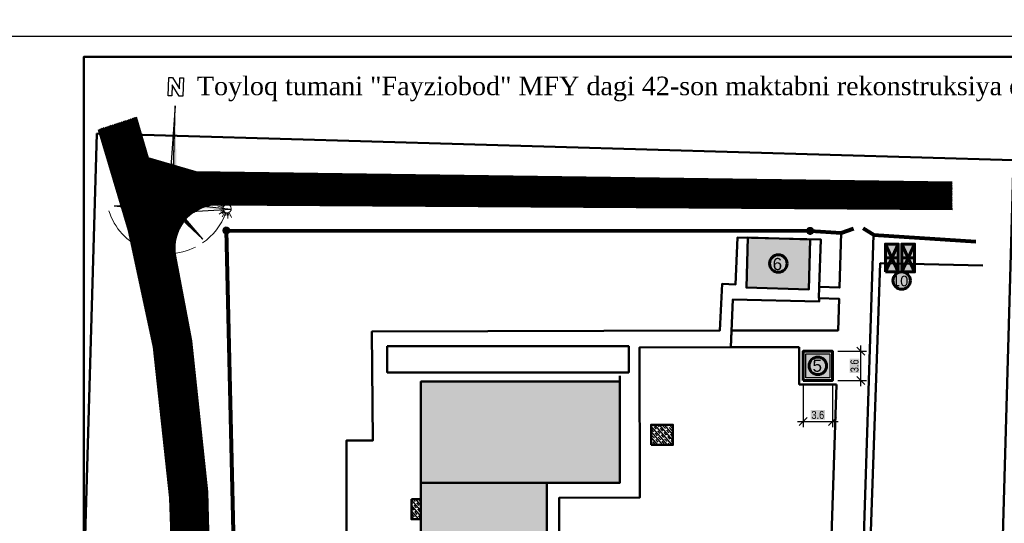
# Model space of a CAD drawing. Header units: millimetres. Extents: x -257011 to 237647566, y 2784933 to 6706507.
# Tile 380 of 451: x 10841193 to 10963000, y 5205022 to 5267352. Entities that reach past the tile are written whole.
import ezdxf

# ---------------------------------------------------------------- set-up
doc = ezdxf.new("R2010")
doc.units = ezdxf.units.MM
doc.header["$LTSCALE"] = 1000
doc.header["$XCLIPFRAME"] = 0
doc.header["$PDMODE"] = 32
doc.header["$PDSIZE"] = 0.3
for name, color, linetype in [('(002) Рамка', 7, 'Continuous'), ('(022) Возд. Линии', 7, 'Continuous'), ('KONTUR', 20, 'Continuous'), ('П Л А Н', 250, 'Continuous')]:
    doc.layers.add(name, color=color, linetype=linetype)
for name, color, linetype, lineweight in [('.', 7, 'Continuous', 15), ('PROCHIE', 250, 'Continuous', 25), ('Ф А С А Д', 250, 'Continuous', 15)]:
    doc.layers.add(name, color=color, linetype=linetype, lineweight=lineweight)
doc.styles.add('Roman', font='romans')
doc.styles.get("Standard").update_dxf_attribs({"font": 'ARIALN.TTF'})
doc.styles.add('WMF-Times New Roman0', font='times.ttf')
doc.linetypes.add('FENCELINE1', pattern='A,6.35,-2.54,[133,ltypeshp.shx,S=2.54,R=0,X=-2.54,Y=0],-2.54,25.4', length=36.83)
doc.linetypes.add('KANALIS_K', pattern='A,1,["<",Standard,S=1.8,R=0,X=-0.9,Y=-0.9],3,-1,["К",Standard,S=1.8,R=0,X=-0.9,Y=-0.9],-1,10', length=16)
doc.dimstyles.new('ISO-25_WS', dxfattribs={"dimscale": 141.414141, "dimtxt": 7, "dimasz": 7, "dimexe": 5, "dimexo": 20, "dimgap": 2, "dimtad": 1, "dimdec": 0, "dimdsep": 46, "dimtxsty": 'Standard', "dimblk": 'OBLIQUE', "dimcen": 2.5, "dimdle": 5, "dimclrd": 5, "dimclre": 5, "dimclrt": 5, "dimadec": 0, "dimazin": 0, "dimtfac": 1, "dimtdec": 0, "dimtmove": 0, "dimatfit": 3, "dimldrblk": 'OBLIQUE', "dimfxl": 0, "dimtolj": 1, "dimtzin": 0, "dimlwd": 30, "dimlwe": 30, "dimarcsym": 0})
picture_1 = doc.add_image_def('image1.jpg', size_in_pixel=(9921, 7016))
pattern_1 = [(311, (6816900.1, 6340081.17), (339.61931, 295.226563), []), (311, (6816877.97, 6339764.7), (339.61931, 295.226563), [450, -225])]

# ---------------------------------------------------------------- blocks, each defined once
blk = doc.blocks.new('*U1625')
at = {"color": 1, "lineweight": 30, "ltscale": 1000}
blk.add_line((0, -1467), (0, 0), dxfattribs=at)
blk = doc.blocks.new('*U1626')
at = {"color": 0, "linetype": 'ByBlock', "lineweight": -2, "transparency": 16777216}
for p, rotation in [((4094707, -1160507), 59.99999999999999), ((4094707, -1161241), 120), ((4095978, -1161241), 240), ((4095978, -1160507), 299.9999999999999), ((4095342, -1161607), 180)]:
    blk.add_blockref('*U1625', p, dxfattribs=dict(at, rotation=rotation))
blk.add_blockref('*U1625', (4095342, -1160141), dxfattribs=at)
blk = doc.blocks.new('dghtfhs')
at = {"color": 1, "lineweight": 60, "ltscale": 1000}
blk.add_circle((4095342, -1160874), 392, dxfattribs=at)
at = {"lineweight": 50}
blk.add_blockref('*U1626', (0, 0), dxfattribs=at)
at = {"lineweight": 50, "ltscale": 1000}
image = blk.add_image(picture_1, insert=(4006014, -1032674), size_in_units=(238817, 168888), rotation=-90, dxfattribs=at)
image.set_boundary_path([(2317.04, 1251.37), (7352.33, 5965.575)])
blk = doc.blocks.new('_Oblique')
at = {"color": 0, "linetype": 'ByBlock', "lineweight": -2}
blk.add_line((-0.5, -0.5), (0.5, 0.5), dxfattribs=at)
blk = doc.blocks.new('*D1702')
at = {"color": 5, "lineweight": 30, "ltscale": 1000, "transparency": 16777216}
for p, q in [((10945262, 5222005), (10945262, 5227019)), ((10942402, 5226312), (10945969, 5226312)), ((10942402, 5222712), (10945969, 5222712))]:
    blk.add_line(p, q, dxfattribs=at)
at = {"layer": 'Defpoints', "color": 0, "lineweight": 50, "ltscale": 1000, "transparency": 16777216}
for p in [(10939574, 5226312), (10945262, 5226312), (10939574, 5222712)]:
    blk.add_point(p, dxfattribs=at)
at = {"color": 5, "lineweight": 30, "ltscale": 1000, "transparency": 16777216, "xscale": 989.89898989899, "yscale": 989.89898989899, "zscale": 989.89898989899}
for p, rotation in [((10945262, 5226312), 90), ((10945262, 5222712), 270)]:
    blk.add_blockref('_Oblique', p, dxfattribs=dict(at, rotation=rotation))
at = {"color": 5, "lineweight": 50, "ltscale": 1000, "transparency": 16777216, "insert": (10944473, 5224512), "char_height": 989.9, "attachment_point": 5, "rotation": 90, "bg_fill": 1, "box_fill_scale": 1.1, "bg_fill_color": 255, "bg_fill_transparency": 0}
blk.add_mtext('\\A1;3.6', dxfattribs=at)
blk = doc.blocks.new('*D1703')
at = {"color": 5, "lineweight": 30, "ltscale": 1000, "transparency": 16777216}
for p, q in [((10938127, 5222036), (10938127, 5216931)), ((10941727, 5222036), (10941727, 5216931)), ((10937420, 5217638), (10942435, 5217638))]:
    blk.add_line(p, q, dxfattribs=at)
at = {"layer": 'Defpoints', "color": 0, "lineweight": 50, "ltscale": 1000, "transparency": 16777216}
for p in [(10938127, 5224864), (10941727, 5224864), (10941727, 5217638)]:
    blk.add_point(p, dxfattribs=at)
at = {"color": 5, "lineweight": 30, "ltscale": 1000, "transparency": 16777216, "xscale": 989.89898989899, "yscale": 989.89898989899, "zscale": 989.89898989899, "rotation": 180}
blk.add_blockref('_Oblique', (10938127, 5217638), dxfattribs=at)
at = {"color": 5, "lineweight": 30, "ltscale": 1000, "transparency": 16777216, "xscale": 989.89898989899, "yscale": 989.89898989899, "zscale": 989.89898989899}
blk.add_blockref('_Oblique', (10941727, 5217638), dxfattribs=at)
at = {"color": 5, "lineweight": 50, "ltscale": 1000, "transparency": 16777216, "insert": (10939927, 5218427), "char_height": 989.9, "attachment_point": 5, "bg_fill": 1, "box_fill_scale": 1.1, "bg_fill_color": 255, "bg_fill_transparency": 0}
blk.add_mtext('\\A1;3.6', dxfattribs=at)
blk = doc.blocks.new('A$C5C7C22DC')
at = {"color": 1, "linetype": 'ByBlock'}
for p, q in [((6939, 22951), (6942, 25428)), ((6942, 25428), (7437, 25427)), ((7437, 25427), (8426, 23940)), ((8426, 23940), (8428, 25426)), ((8428, 25426), (8923, 25425)), ((8923, 25425), (8920, 22949)), ((7436, 24436), (7434, 22950)), ((8425, 22949), (7436, 24436)), ((7434, 22950), (6939, 22951)), ((8920, 22949), (8425, 22949))]:
    blk.add_line(p, q, dxfattribs=at)
at = {"color": 5}
for p, q in [((7922, 21622), (7316, 8846)), ((7904, 7862), (7922, 21622)), ((7904, 7862), (3740, 12037)), ((3740, 12037), (7316, 8846)), ((3740, 12037), (6922, 8453)), ((7904, 7862), (3740, 12037)), ((7904, 7862), (12079, 12027)), ((7904, 7862), (12079, 12027)), ((12079, 12027), (8495, 8844)), ((12079, 12027), (8888, 8451)), ((6877, 8448), (0, 7830)), ((6922, 8453), (7904, 7862)), ((7316, 8846), (7904, 7862)), ((7316, 8846), (7904, 7862)), ((7316, 8846), (7904, 7862)), ((8495, 8844), (7904, 7862)), ((8888, 8451), (7904, 7862)), ((8888, 8451), (7904, 7862)), ((8888, 8451), (15767, 7852)), ((6882, 7269), (0, 7830)), ((7904, 7862), (3729, 3698)), ((7904, 7862), (3729, 3698)), ((3729, 3698), (6921, 7274)), ((3729, 3698), (7313, 6880)), ((6921, 7274), (7904, 7862)), ((6921, 7274), (7904, 7862)), ((7313, 6880), (7904, 7862)), ((7313, 6880), (7894, 0)), ((8493, 6879), (7894, 0)), ((7904, 7862), (7904, 7862)), ((7904, 7862), (7904, 7862)), ((7904, 7862), (7904, 7862)), ((7904, 7862), (7904, 7862)), ((7904, 7862), (7904, 7862)), ((7904, 7862), (7904, 7862)), ((7904, 7862), (7904, 7862)), ((7904, 7862), (7904, 7862)), ((8886, 7271), (7904, 7862)), ((7904, 7862), (12069, 3687)), ((7904, 7862), (12069, 3687)), ((8493, 6879), (7904, 7862)), ((7904, 7862), (7904, 7862)), ((7904, 7862), (7904, 7862)), ((7904, 7862), (7904, 7862)), ((7904, 7862), (7904, 7862)), ((8493, 6879), (7904, 7862)), ((7904, 7862), (7904, 7862)), ((7904, 7862), (7904, 7862)), ((7904, 7862), (7904, 7862)), ((7904, 7862), (7904, 7862)), ((12069, 3687), (8493, 6879)), ((8886, 7271), (15767, 7852)), ((12069, 3687), (8886, 7271))]:
    blk.add_line(p, q, dxfattribs=at)
blk.add_line((7894, 0), (7922, 21622))
for points in [[(7904, 7862), (7922, 21622), (8495, 8844)], [(3740, 12037), (7904, 7862), (7316, 8846)], [(12079, 12027), (7904, 7862), (8888, 8451)], [(0, 7830), (7862, 7862), (6877, 8448)], [(15767, 7852), (7904, 7862), (8888, 8451)], [(3729, 3698), (7904, 7862), (6921, 7274)], [(7894, 0), (7904, 7862), (8493, 6879)], [(12069, 3687), (7904, 7862), (8493, 6879)]]:
    blk.add_solid(points, dxfattribs=at)
blk = doc.blocks.new('AUDIT_I_210204114642-0')
at = {"layer": 'KONTUR', "lineweight": 50, "ltscale": 0.1, "xscale": 1.33171199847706, "yscale": 1.33171199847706, "zscale": 1.33171199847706, "rotation": 311.0263954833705}
blk.add_blockref('A$C5C7C22DC', (1712244, -228880), dxfattribs=at)
blk = doc.blocks.new('йцв')
at = {"layer": 'KONTUR', "color": 41, "lineweight": 15, "ltscale": 0.1, "true_color": 0xffd147}
for p, q in [((1465390, -306536), (1463638, -304873)), ((1465185, -306797), (1464106, -306103)), ((1465706, -306272), (1465004, -305198)), ((1466000, -306116), (1465076, -303884)), ((1466397, -306004), (1466191, -304737)), ((1466729, -305981), (1466792, -303567)), ((1465003, -307167), (1462726, -306361)), ((1465117, -308612), (1462994, -309764)), ((1465598, -309175), (1464127, -311091)), ((1465302, -308888), (1464308, -309699)), ((1465879, -309352), (1465301, -310497)), ((1466266, -309494), (1465702, -311843)), ((1466595, -309541), (1466533, -310823)), ((1467006, -309513), (1467446, -311889)), ((1467326, -309422), (1467791, -310619)), ((1467375, -309389), (1468238, -311645)), ((1467673, -309242), (1468346, -310334)), ((1467996, -308987), (1469703, -310696)), ((1468209, -308731), (1469268, -309454)), ((1468400, -308366), (1470655, -309234))]:
    blk.add_line(p, q, dxfattribs=at)
at = {"layer": 'KONTUR', "color": 41, "lineweight": 15, "ltscale": 0.1}
for p, q in [((1464906, -307902), (1462498, -308091)), ((1464922, -307490), (1463654, -307294)), ((1464963, -308229), (1463725, -308566))]:
    blk.add_line(p, q, dxfattribs=at)
at = {"layer": 'KONTUR', "color": 41, "lineweight": 15, "ltscale": 0.1, "true_color": 0xffd147}
for centre, major_axis, start_param, end_param in [((1466682, -307762), (0, -1781), 3.1416372, 9.4248225), ((1442875, -319846), (-1, -26641), 1.3409325, 1.9682939), ((1442875, -319846), (0, -26641), -0.5186889, 1.207141)]:
    blk.add_ellipse(centre, major_axis=major_axis, ratio=1, start_param=start_param, end_param=end_param, dxfattribs=at)
at = {"layer": 'П Л А Н', "lineweight": 30, "xscale": 2.400000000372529, "yscale": 2.400000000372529, "zscale": 2.400000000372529, "rotation": 90}
blk.add_blockref('AUDIT_I_210204114642-0', (897106, -4468229), dxfattribs=at)
blk = doc.blocks.new('dbfnsh')
at = {"layer": '.', "lineweight": 50, "ltscale": 1000, "transparency": 33554687}
h = blk.add_hatch(dxfattribs=at)
h.set_pattern_fill('ANGLE', color=254)
h.set_pattern_definition([(0, (0, 0), (0, 6.985), [5.08, -1.905]), (90, (0, 0), (-6.985, 4e-16), [5.08, -1.905])])
h.paths.add_polyline_path([(4229618, -1232948), (4227897, -1233747), (4229618, -1234545)])
h.paths.add_polyline_path([(4226177, -1232948), (4226177, -1234545), (4227897, -1233747)])
h.paths.add_polyline_path([(4227897, -1232948), (4226177, -1232948), (4227897, -1233747)], flags=17)
h.paths.add_polyline_path([(4229618, -1232948), (4227897, -1232948), (4227897, -1233747)], flags=17)
h.paths.add_polyline_path([(4227897, -1233747), (4227897, -1234545), (4229618, -1234545)], flags=17)
h.paths.add_polyline_path([(4227897, -1233747), (4226177, -1234545), (4227897, -1234545)], flags=17)
at = {"lineweight": 60}
for p, q in [((4226177, -1232948), (4229618, -1234545)), ((4226177, -1234545), (4229618, -1232948)), ((4227897, -1232948), (4227897, -1234545))]:
    blk.add_line(p, q, dxfattribs=at)
blk.add_lwpolyline([(4229618, -1234545), (4226177, -1234545), (4226177, -1232948), (4229618, -1232948)], close=True, dxfattribs=at)

msp = doc.modelspace()

# ---------------------------------------------------------------- hatches: boundary and pattern name
at = {"lineweight": 15, "true_color": 0x8c9ba1}
h = msp.add_hatch(dxfattribs=at)
h.set_pattern_fill('JIS_LC_20', color=252, scale=5.3)
h.set_pattern_definition([(45, (6816900.1, 6340081.17), (-74.9533188, 74.9533188), []), (45, (6816902.22, 6340081.17), (-74.9533188, 74.9533188), [])])
h.paths.add_polyline_path([(10949054.912, 5139306.523), (10869324.642, 5143242.542, -0.3716257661), (10865934.427, 5146874.076), (10864382.699, 5208898.256), (10862393.585, 5227577.796), (10860440.595, 5237961.711, -0.454020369), (10865299.559, 5244497.299), (10956571.286, 5243881.042), (10956533.003, 5247182.215), (10862970.379, 5248494.35), (10857027.402, 5250194.606), (10855567.986, 5255278.998), (10850974.633, 5253778.839), (10854690.613, 5241319.68), (10857772.591, 5226881.775), (10859791.032, 5208184.464), (10860513.541, 5188240.98), (10857383.359, 5187134.088), (10854734.77, 5187182.206), (10854493.998, 5183524.605), (10858202.033, 5183476.487), (10860812.146, 5182784.65), (10861209.661, 5130798.22), (10866159.982, 5130720.933), (10866184.097, 5135956.057, -0.4033683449), (10868276.08, 5138317.679), (10948872.214, 5134229.898)])
at = {"linetype": 'KANALIS_K', "ltscale": 1000}
h = msp.add_hatch(dxfattribs=at)
h.set_pattern_fill('JIS_STN_1E', color=252, scale=450, angle=266, style=0)
h.set_pattern_definition(pattern_1)
h.paths.add_polyline_path([(10906419.911, 5210024.53), (10915429.794, 5210024.53), (10915429.794, 5222557.057), (10890830.402, 5222557.057), (10890830.402, 5164808.874), (10906419.911, 5164808.874)])
h.paths.add_polyline_path([(10953665.128, 5192048.63), (10946177.879, 5192509.547), (10945214.705, 5176680.366), (10952676.124, 5176214.329)])
h.paths.add_polyline_path([(10952676.124, 5176214.329), (10945214.705, 5176680.366), (10943908.072, 5155206.641), (10951334.638, 5154736.651)])
h.paths.add_polyline_path([(10878330.589, 5159364.605), (10868461.908, 5159975.078), (10868201.442, 5156130.227), (10878070.123, 5155519.754)])
h.paths.add_polyline_path([(10938994.437, 5240161.268), (10932990.942, 5240330.909), (10931258.121, 5240373.631), (10931086.686, 5234190.914), (10938822.83, 5233972.315)])
at = {"lineweight": 50}
h = msp.add_hatch(color=1, dxfattribs=at)
h.set_gradient(color1=(255, 255, 255), one_color=1, tint=1)
h.paths.add_polyline_path([(10933959.889, 5237176.091, 1), (10936121.235, 5237176.091, 1)])
h = msp.add_hatch(color=1, dxfattribs=at)
h.set_gradient(color1=(255, 255, 255), one_color=1, tint=1)
h.paths.add_polyline_path([(10949223.37, 5235064.211, 1), (10951384.716, 5235064.211, 1)])
at = {"lineweight": 100, "transparency": 33554687}
h = msp.add_hatch(color=256, dxfattribs=at)
h.set_gradient(color1=(64, 201, 199), color2=(149, 231, 234), name='SPHERICAL')
h.paths.add_polyline_path([(10938427.436, 5226012.344), (10938427.436, 5223012.344), (10941427.436, 5223012.344), (10941427.436, 5226012.344)])
at = {"lineweight": 50}
h = msp.add_hatch(color=1, dxfattribs=at)
h.set_gradient(color1=(255, 255, 255), one_color=1, tint=1)
h.paths.add_polyline_path([(10938846.763, 5224512.344, 1), (10941008.109, 5224512.344, 1)])
at = {"linetype": 'KANALIS_K', "ltscale": 1000}
h = msp.add_hatch(dxfattribs=at)
h.set_pattern_fill('JIS_STN_1E', color=252, scale=450, angle=266, style=0)
h.set_pattern_definition(pattern_1)
h.paths.add_polyline_path([(10912977.772, 5187429.748), (10910344.689, 5187429.748), (10910344.689, 5183891.253), (10912977.772, 5183891.253)])
h.paths.add_polyline_path([(10890830.402, 5192685.116), (10888143.771, 5192685.116), (10888143.771, 5186598.797), (10890830.402, 5186598.797)])
h.paths.add_polyline_path([(10890830.402, 5208023.42), (10889655.049, 5208023.42), (10889655.049, 5205520.156), (10890830.402, 5205520.156)])
h.paths.add_polyline_path([(10921993.385, 5217217.716), (10919296.497, 5217217.716), (10919296.497, 5214716.184), (10921993.385, 5214716.184)])

# ---------------------------------------------------------------- linework, layer by layer
at = {"layer": '(002) Рамка', "color": 14, "linetype": 'FENCELINE1', "lineweight": 80, "ltscale": 0.1}
for p, q in [((10942830.005, 5240969.503), (10944325.234, 5241497.413)), ((10946823.756, 5240710.758), (10945525.29, 5241510.879))]:
    msp.add_line(p, q, dxfattribs=at)
for points in [[(10867929.148, 5191519.997), (10866758.831, 5241261.895), (10938980.191, 5241218.922), (10942830.005, 5240969.503)], [(10946823.756, 5240710.758), (10959486.265, 5239890.388)]]:
    msp.add_lwpolyline(points, dxfattribs=at)
at = {"layer": '(002) Рамка', "color": 0, "lineweight": 60, "ltscale": 1000}
for centre in [(10935040.562, 5237176.091), (10950304.043, 5235064.211), (10939927.436, 5224512.344)]:
    msp.add_circle(centre, 1080.673, dxfattribs=at)
at = {"layer": '(022) Возд. Линии', "color": 6, "linetype": 'Continuous', "lineweight": 140}
for centre in [(10866758.831, 5241261.895), (10938980.191, 5241218.922)]:
    msp.add_circle(centre, 245.125, dxfattribs=at)
at = {"lineweight": 50, "ltscale": 1000}
for p, q in [((10915429.794, 5210024.53), (10915429.794, 5223285.805)), ((10906419.911, 5210024.53), (10890830.402, 5210024.53))]:
    msp.add_line(p, q, dxfattribs=at)
at = {"color": 5}
msp.add_lwpolyline([(10839128.298, 5116760.058), (11049128.298, 5116760.058), (11049128.298, 5265260.058), (10839128.298, 5265260.058)], close=True, dxfattribs=at)
at = {"lineweight": 50, "ltscale": 1000}
for points in [[(10956533.003, 5247182.215), (10862970.379, 5248494.35), (10857027.402, 5250194.606), (10855567.986, 5255278.998)], [(10850974.633, 5253778.839), (10854690.613, 5241319.68), (10857772.591, 5226881.775), (10859791.032, 5208184.464), (10860513.541, 5188240.98), (10857383.359, 5187134.088), (10854734.77, 5187182.206)], [(10867899.51, 5192779.714), (10881585.767, 5192821.415), (10881621.738, 5215252.629), (10884870.812, 5215250.825), (10884770.073, 5228755.652), (10927826.281, 5228900.8), (10928084.485, 5234642.09), (10929731.122, 5234568.035), (10929993.62, 5240404.807), (10940295.432, 5240150.819), (10940112.542, 5234285.854)], [(10942830.005, 5240969.503), (10942612.714, 5234205.537), (10940112.542, 5234285.854), (10940067.59, 5232886.576), (10942567.763, 5232806.259), (10942442.301, 5228900.8), (10929253.51, 5228900.8), (10929164.028, 5226812.344), (10937627.436, 5226812.344)], [(10946823.756, 5240710.758), (10944962.935, 5182785.875)], [(10960346.104, 5236937.742), (10947646.781, 5237204.87), (10946411.572, 5201672.294), (10962330.771, 5201118.899)], [(10907972.121, 5182840.043), (10907940.146, 5208192.856), (10917897.6, 5208205.414), (10917874.151, 5226798.105), (10929164.028, 5226812.344), (10929417.591, 5232730.363), (10940084.901, 5232472.312), (10940098.178, 5232885.593)], [(10942227.436, 5222212.344), (10937627.436, 5222212.344), (10937627.436, 5226812.344)]]:
    msp.add_lwpolyline(points, dxfattribs=at)
for points in [[(10949054.912, 5139306.523), (10869324.642, 5143242.542, -0.3716257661), (10865934.427, 5146874.076), (10864382.699, 5208898.256), (10862393.585, 5227577.796), (10860386.268, 5238250.562, -0.4377321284), (10865299.559, 5244497.299), (10956571.286, 5243881.042)], [(10942227.436, 5222212.344), (10940979.339, 5183524.224, -0.3728264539), (10940159.589, 5182844.864), (10938101.617, 5182844.57)]]:
    msp.add_lwpolyline(points, format="xyb", dxfattribs=at)
for points in [[(10931258.294, 5240379.868), (10938994.437, 5240161.268), (10938822.83, 5233972.315), (10931086.686, 5234190.914)], [(10886671.017, 5226926.815), (10916546.399, 5226926.815), (10916546.399, 5223693.936), (10886671.017, 5223693.936)], [(10906419.911, 5164808.874), (10906419.911, 5210024.53), (10915429.794, 5210024.53), (10915429.794, 5222557.057), (10890830.402, 5222557.057), (10890830.402, 5164808.874)], [(10919296.497, 5214716.184), (10921993.385, 5214716.184), (10921993.385, 5217217.716), (10919296.497, 5217217.716)], [(10889655.049, 5208023.42), (10890830.402, 5208023.42), (10890830.402, 5205520.156), (10889655.049, 5205520.156)]]:
    msp.add_lwpolyline(points, close=True, dxfattribs=at)
at = {"color": 0, "lineweight": 60}
msp.add_lwpolyline([(10938127.436, 5222712.344), (10938127.436, 5226312.344), (10941727.436, 5226312.344), (10941727.436, 5222712.344)], close=True, dxfattribs=at)
at = {"lineweight": 30, "ltscale": 100}
msp.add_lwpolyline([(10938427.436, 5223012.344), (10938427.436, 5226012.344), (10941427.436, 5226012.344), (10941427.436, 5223012.344)], close=True, dxfattribs=at)
at = {"layer": 'Ф А С А Д', "color": 5, "lineweight": 50}
msp.add_lwpolyline([(10849128.298, 5119260.058), (11046628.298, 5119260.058), (11046628.298, 5262760.058), (10849128.298, 5262760.058)], close=True, dxfattribs=at)

# ---------------------------------------------------------------- block references
at = {"lineweight": 50}
for name, p, rotation in [('dghtfhs', (6852604.801, 6457872.677), 358.3425671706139), ('dbfnsh', (12182832.578, 9465762.737), 270), ('dbfnsh', (12184849.119, 9465762.737), 270)]:
    msp.add_blockref(name, p, dxfattribs=dict(at, rotation=rotation))
at = {"layer": 'PROCHIE', "color": 1, "linetype": 'ByBlock', "lineweight": 30, "xscale": 0.2864457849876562, "yscale": 0.2864457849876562, "zscale": 0.2864457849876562, "rotation": 317.5484267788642}
msp.add_blockref('йцв', (10616374.605, 5592584.132), dxfattribs=at)

# ---------------------------------------------------------------- texts
at = {"insert": (10822192.797, 5258776.939), "char_height": 2300, "width": 178805.83178, "attachment_point": 4, "style": 'WMF-Times New Roman0'}
msp.add_mtext('\\pi40051.37988; Toyloq tumani "Fayziobod" МFY dagi 42-son maktabni rekonstruksiya qilish.', dxfattribs=at)
at = {"color": 250, "attachment_point": 6, "style": 'Roman'}
for s, insert, char_height, width in [('\\pt64500;{\\fArial|b0|i0|c0|p34;6}', (10935508.003, 5237104.836, 0), 1500, 156685.73039), ('\\pt55801.32121;{\\fArial|b0|i0|c0|p34;10}', (10951129.148, 5235002.566, 0), 1297.70514, 135554.5856), ('\\pt64500;{\\fArial|b0|i0|c0|p34;5}', (10940438.897, 5224519.484, 0), 1500, 156685.73039)]:
    msp.add_mtext(s, dxfattribs=dict(at, insert=insert, char_height=char_height, width=width))

# ---------------------------------------------------------------- dimensions: what is measured, and where the dimension line sits
at = {"lineweight": 50, "ltscale": 1000}
dim = msp.add_linear_dim(base=(10945261.642, 5226312.344), p1=(10939573.971, 5222712.344), p2=(10939573.971, 5226312.344), angle=90, text='3.6', dimstyle='ISO-25_WS', override={"dimtmove": 1, "dimtfill": 2, "dimtfillclr": 255}, dxfattribs=at)
dim.commit()
dim.dimension.update_dxf_attribs({"geometry": '*D1702', "text_midpoint": (10944473.398, 5224512.344)})
dim = msp.add_linear_dim(base=(10941727.436, 5217638.446), p1=(10938127.436, 5224864.471), p2=(10941727.436, 5224864.471), text='3.6', dimstyle='ISO-25_WS', override={"dimtmove": 1, "dimtfill": 2, "dimtfillclr": 255}, dxfattribs=at)
dim.commit()
dim.dimension.update_dxf_attribs({"geometry": '*D1703', "text_midpoint": (10939927.436, 5218426.69)})

doc.saveas('drawing.dxf')
